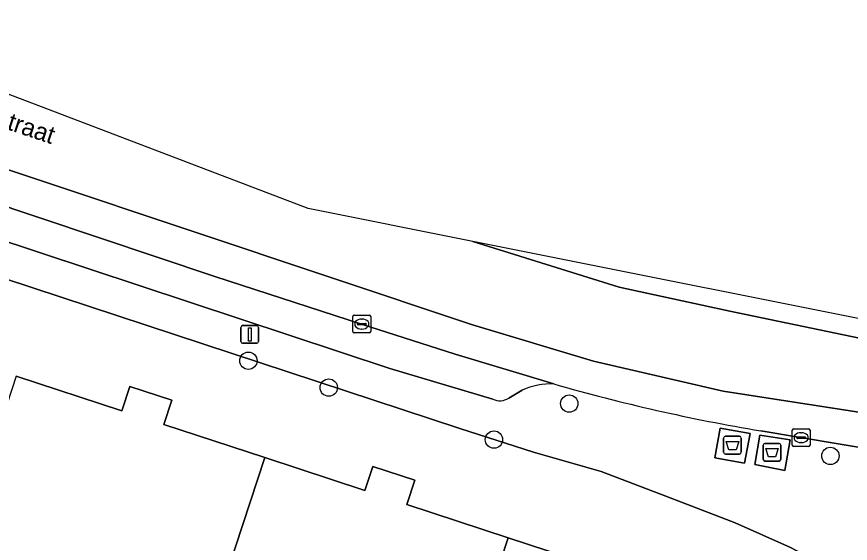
# Model space of a CAD drawing. Extents: x 159960 to 160866, y 382700 to 383354.
# Drawn here: x 160353.88 to 160400.81, y 383314.67 to 383344.33 of the extents above; entities that cross this region are included whole.
import ezdxf

# ---------------------------------------------------------------- set-up
doc = ezdxf.new("R2010")
doc.units = 0
for name, color, linetype in [('IMGEO_Afval_apart_plaats', 7, 'Continuous'), ('IMGEO_Boom', 7, 'Continuous'), ('IMGEO_Erf', 7, 'Continuous'), ('IMGEO_Kolk', 7, 'Continuous'), ('IMGEO_Lichtmast', 7, 'Continuous'), ('IMGEO_Openbare_ruimte_label', 7, 'Continuous'), ('IMGEO_Pand', 7, 'Continuous'), ('IMGEO_Parkeervlak_open', 7, 'Continuous'), ('IMGEO_Rijbaan_lokaal_gesloten', 7, 'Continuous'), ('IMGEO_Voetpad_gesloten', 7, 'Continuous'), ('IMGEO_Voetpad_open', 7, 'Continuous')]:
    doc.layers.add(name, color=color, linetype=linetype)

msp = doc.modelspace()

# ---------------------------------------------------------------- linework, layer by layer
at = {"layer": 'IMGEO_Afval_apart_plaats'}
for p, q in [((160393.681, 383319.796), (160393.681, 383320.596)), ((160393.681, 383320.596), (160393.681, 383319.796)), ((160393.781, 383320.696), (160394.571, 383320.696)), ((160394.571, 383320.696), (160393.781, 383320.696)), ((160394.671, 383320.596), (160394.671, 383319.796)), ((160394.671, 383319.796), (160394.671, 383320.596)), ((160396.009, 383320.294), (160396.799, 383320.294)), ((160396.799, 383320.294), (160396.009, 383320.294)), ((160395.909, 383319.394), (160395.909, 383320.194)), ((160395.909, 383320.194), (160395.909, 383319.394)), ((160396.899, 383320.194), (160396.899, 383319.394)), ((160396.899, 383319.394), (160396.899, 383320.194)), ((160394.571, 383319.696), (160393.781, 383319.696)), ((160393.781, 383319.696), (160394.571, 383319.696)), ((160396.799, 383319.294), (160396.009, 383319.294)), ((160396.009, 383319.294), (160396.799, 383319.294))]:
    msp.add_line(p, q, dxfattribs=at)
for points in [[(160393.824, 383320.41), (160394.528, 383320.41), (160394.379, 383319.94), (160393.973, 383319.94), (160393.824, 383320.41)], [(160396.052, 383320.008), (160396.756, 383320.008), (160396.607, 383319.538), (160396.201, 383319.538), (160396.052, 383320.008)]]:
    msp.add_lwpolyline(points, dxfattribs=at)
for centre, start, end in [((160393.781, 383320.596), 90, 180), ((160393.781, 383320.596), 90, 180), ((160394.571, 383320.596), 0, 90), ((160394.571, 383320.596), 360, 90), ((160396.009, 383320.194), 90, 180), ((160396.009, 383320.194), 90, 180), ((160396.799, 383320.194), 0, 90), ((160396.799, 383320.194), 360, 90), ((160393.781, 383319.796), 180, 270), ((160393.781, 383319.796), 180, 270), ((160394.571, 383319.796), 270, 0), ((160394.571, 383319.796), 270, 0), ((160396.009, 383319.394), 180, 270), ((160396.009, 383319.394), 180, 270), ((160396.799, 383319.394), 270, 0), ((160396.799, 383319.394), 270, 0)]:
    msp.add_arc(centre, 0.1, start, end, dxfattribs=at)
at = {"layer": 'IMGEO_Boom'}
for centre in [(160366.924, 383324.949), (160371.451, 383323.441), (160384.987, 383322.539), (160380.751, 383320.51), (160399.69, 383319.592)]:
    msp.add_circle(centre, 0.489, dxfattribs=at)
at = {"layer": 'IMGEO_Erf'}
for points in [[(160402.939, 383286.98), (160410.517, 383295.827), (160414.865, 383300.708), (160412.947, 383303.057), (160411.638, 383304.574), (160410.927, 383305.287), (160409.42, 383306.607), (160407.85, 383307.867), (160406.277, 383309.095), (160405.453, 383309.675), (160404.287, 383310.442), (160402.42, 383311.607), (160399.782, 383313.197), (160397.451, 383314.436), (160394.323, 383315.825), (160390.43, 383317.329), (160386.792, 383318.704), (160382.972, 383319.807), (160378.836, 383321.134), (160353.138, 383329.606)], [(160353.853, 383324.085), (160359.803, 383322.132), (160360.251, 383323.498), (160362.613, 383322.723), (160362.166, 383321.362), (160367.853, 383319.496), (160373.479, 383317.65), (160373.921, 383318.998), (160376.3, 383318.217), (160375.852, 383316.851), (160381.541, 383314.984), (160398.56, 383309.401)]]:
    msp.add_lwpolyline(points, dxfattribs=at)
at = {"layer": 'IMGEO_Kolk'}
for p, q in [((160372.809, 383326.59), (160372.809, 383327.442)), ((160372.884, 383327.516), (160373.736, 383327.516)), ((160373.81, 383327.442), (160373.81, 383326.59)), ((160373.068, 383327.01), (160373.068, 383327.022)), ((160373.506, 383326.973), (160373.108, 383326.973)), ((160373.111, 383327.059), (160373.509, 383327.059)), ((160373.297, 383327.296), (160373.322, 383327.296)), ((160373.552, 383327.022), (160373.552, 383327.01)), ((160373.736, 383326.516), (160372.884, 383326.516)), ((160373.32, 383326.736), (160373.295, 383326.736)), ((160397.545, 383320.194), (160397.545, 383321.046)), ((160397.62, 383321.12), (160398.472, 383321.12)), ((160398.033, 383320.9), (160398.058, 383320.9)), ((160398.546, 383321.046), (160398.546, 383320.194)), ((160397.804, 383320.614), (160397.804, 383320.626)), ((160398.242, 383320.577), (160397.844, 383320.577)), ((160397.847, 383320.663), (160398.245, 383320.663)), ((160398.056, 383320.34), (160398.031, 383320.34)), ((160398.288, 383320.626), (160398.288, 383320.614)), ((160398.472, 383320.12), (160397.62, 383320.12))]:
    msp.add_line(p, q, dxfattribs=at)
for points in [[(160372.809, 383326.59), (160372.809, 383327.442)], [(160372.884, 383327.516), (160373.736, 383327.516)], [(160373.81, 383327.442), (160373.81, 383326.59)], [(160373.736, 383326.516), (160372.884, 383326.516)], [(160397.545, 383320.194), (160397.545, 383321.046)], [(160397.62, 383321.12), (160398.472, 383321.12)], [(160398.546, 383321.046), (160398.546, 383320.194)], [(160398.472, 383320.12), (160397.62, 383320.12)]]:
    msp.add_lwpolyline(points, dxfattribs=at)
for centre, radius, start, end in [((160372.886, 383327.44), 0.0765, 91.552, 178.448), ((160372.886, 383327.44), 0.0765, 91.552, 178.448), ((160373.734, 383327.44), 0.0765, 1.552, 88.448), ((160373.734, 383327.44), 0.0765, 1.552, 88.448), ((160373.108, 383327.019), 0.0403, 85.8775, 175.7526), ((160373.105, 383327.009), 0.0366, 178.938, 274.7102), ((160373.509, 383327.016), 0.043, 264.8664, 352.4533), ((160373.513, 383327.021), 0.0386, 1.7309, 96.639), ((160372.886, 383326.592), 0.0765, 181.552, 268.448), ((160372.886, 383326.592), 0.0765, 181.552, 268.448), ((160373.734, 383326.592), 0.0765, 271.552, 358.448), ((160373.734, 383326.592), 0.0765, 271.552, 358.448), ((160397.622, 383321.044), 0.0765, 91.552, 178.448), ((160397.622, 383321.044), 0.0765, 91.552, 178.448), ((160398.47, 383321.044), 0.0765, 1.552, 88.448), ((160398.47, 383321.044), 0.0765, 1.552, 88.448), ((160397.844, 383320.623), 0.0403, 85.8775, 175.7526), ((160397.841, 383320.613), 0.0366, 178.938, 274.7102), ((160398.245, 383320.62), 0.043, 264.8664, 352.4533), ((160398.249, 383320.625), 0.0386, 1.7309, 96.639), ((160397.622, 383320.196), 0.0765, 181.552, 268.448), ((160397.622, 383320.196), 0.0765, 181.552, 268.448), ((160398.47, 383320.196), 0.0765, 271.552, 358.448), ((160398.47, 383320.196), 0.0765, 271.552, 358.448)]:
    msp.add_arc(centre, radius, start, end, dxfattribs=at)
for centre, major_axis, ratio, start_param, end_param in [((160373.296, 383327.016), (-0.387, 0.002), 0.722429, 4.712389, 7.853982), ((160373.321, 383327.016), (-0.39, 0.002), 0.717154, 1.570796, 4.712389), ((160398.032, 383320.62), (-0.387, 0.002), 0.722429, 4.712389, 7.853982), ((160398.057, 383320.62), (-0.39, 0.002), 0.717154, 1.570796, 4.712389)]:
    msp.add_ellipse(centre, major_axis=major_axis, ratio=ratio, start_param=start_param, end_param=end_param, dxfattribs=at)
at = {"layer": 'IMGEO_Lichtmast'}
for p, q in [((160366.601, 383326.933), (160367.391, 383326.933)), ((160367.391, 383326.933), (160366.601, 383326.933)), ((160366.501, 383326.033), (160366.501, 383326.833)), ((160366.501, 383326.833), (160366.501, 383326.033)), ((160367.491, 383326.833), (160367.491, 383326.033)), ((160367.491, 383326.033), (160367.491, 383326.833)), ((160367.391, 383325.933), (160366.601, 383325.933)), ((160366.601, 383325.933), (160367.391, 383325.933))]:
    msp.add_line(p, q, dxfattribs=at)
msp.add_lwpolyline([(160366.921, 383326.808), (160367.071, 383326.808), (160367.071, 383326.058), (160366.921, 383326.058), (160366.921, 383326.808)], dxfattribs=at)
for centre, start, end in [((160366.601, 383326.833), 90, 180), ((160366.601, 383326.833), 90, 180), ((160367.391, 383326.833), 0, 90), ((160367.391, 383326.833), 360, 90), ((160366.601, 383326.033), 180, 270), ((160366.601, 383326.033), 180, 270), ((160367.391, 383326.033), 270, 0), ((160367.391, 383326.033), 270, 0)]:
    msp.add_arc(centre, 0.1, start, end, dxfattribs=at)
at = {"layer": 'IMGEO_Pand'}
for points in [[(160367.853, 383319.496), (160362.166, 383321.362), (160362.613, 383322.723), (160360.251, 383323.498), (160359.803, 383322.132), (160353.853, 383324.085), (160350.128, 383312.732), (160354.223, 383311.389), (160352.531, 383306.232), (160358.663, 383304.22), (160360.348, 383309.355), (160364.119, 383308.118)], [(160367.853, 383319.496), (160364.119, 383308.118), (160367.891, 383306.88), (160366.196, 383301.716), (160372.319, 383299.707), (160374.011, 383304.864), (160377.812, 383303.617), (160381.541, 383314.984), (160375.852, 383316.851), (160376.3, 383318.217), (160373.921, 383318.998), (160373.479, 383317.65)], [(160380.984, 383295.282), (160391.318, 383289.269), (160400.376, 383304.832), (160398.885, 383305.7), (160398.05, 383307.847), (160398.56, 383309.401), (160381.541, 383314.984), (160377.812, 383303.617), (160383.829, 383301.643), (160384.096, 383300.63)]]:
    msp.add_lwpolyline(points, close=True, dxfattribs=at)
at = {"layer": 'IMGEO_Parkeervlak_open'}
for points in [[(160338.82, 383338.484), (160338.251, 383336.653), (160374.891, 383324.523), (160380.694, 383322.786)], [(160384.122, 383323.645), (160378.569, 383325.322), (160373.295, 383327.021), (160365.039, 383329.703), (160338.82, 383338.484)], [(160381.583, 383322.837), (160382.344, 383323.294)]]:
    msp.add_lwpolyline(points, dxfattribs=at)
for centre, radius, start, end in [((160383.969, 383319.743), 3.905, 87.7499, 114.5847), ((160381.091, 383323.642), 0.943, 245.1184, 301.4482)]:
    msp.add_arc(centre, radius, start, end, dxfattribs=at)
at = {"layer": 'IMGEO_Rijbaan_lokaal_gesloten'}
for points in [[(160327.31, 383344.334), (160339.019, 383340.519), (160339.411, 383340.388), (160379.541, 383326.968), (160386.351, 383324.937), (160393.65, 383323.244), (160405.05, 383321.475), (160422.132, 383319.19), (160421.928, 383317.329), (160422.565, 383317.249), (160422.888, 383317.208), (160423.763, 383317.136), (160424.079, 383322.77), (160418.682, 383323.85)], [(160339.411, 383340.388), (160338.82, 383338.484), (160365.039, 383329.703), (160373.295, 383327.021), (160378.569, 383325.322), (160384.122, 383323.645)], [(160395.778, 383321.003), (160402.357, 383319.894), (160407.261, 383319.183), (160408.466, 383319.025), (160412.174, 383318.537), (160413.297, 383318.401), (160414.421, 383318.272), (160421.928, 383317.329), (160422.132, 383319.19), (160405.05, 383321.475), (160393.65, 383323.244), (160386.351, 383324.937), (160379.541, 383326.968), (160339.411, 383340.388)], [(160410.425, 383325.501), (160405.947, 383326.397), (160405.882, 383325.735), (160401.333, 383326.227), (160394.038, 383327.743), (160387.808, 383329.096), (160379.561, 383331.676), (160370.285, 383333.532), (160353.298, 383339.998)], [(160379.561, 383331.676), (160387.808, 383329.096), (160394.038, 383327.743), (160401.333, 383326.227), (160405.882, 383325.735), (160405.947, 383326.397), (160379.561, 383331.676)]]:
    msp.add_lwpolyline(points, dxfattribs=at)
msp.add_arc((160412.977, 383423.915), 104.339, 253.94556, 260.5122, dxfattribs=at)
at = {"layer": 'IMGEO_Voetpad_gesloten'}
for points in [[(160395.167, 383320.855), (160393.487, 383321.16), (160393.183, 383319.483), (160394.863, 383319.178)], [(160397.422, 383320.488), (160395.725, 383320.765), (160395.44, 383319.1), (160397.121, 383318.777)]]:
    msp.add_lwpolyline(points, close=True, dxfattribs=at)
at = {"layer": 'IMGEO_Voetpad_open'}
for points in [[(160327.562, 383337.994), (160349.696, 383330.734), (160353.138, 383329.606), (160378.836, 383321.134), (160382.972, 383319.807), (160386.792, 383318.704), (160390.43, 383317.329), (160394.323, 383315.825), (160397.451, 383314.436), (160399.782, 383313.197), (160402.42, 383311.607), (160404.287, 383310.442), (160405.453, 383309.675), (160406.277, 383309.095), (160407.85, 383307.867), (160409.42, 383306.607), (160410.927, 383305.287), (160411.638, 383304.574), (160412.947, 383303.057), (160414.865, 383300.708), (160416.978, 383298.12), (160425.599, 383307.806)], [(160380.694, 383322.786), (160374.891, 383324.523), (160338.251, 383336.653)], [(160382.344, 383323.294), (160381.583, 383322.837)], [(160423.261, 383316.92), (160422.565, 383317.249), (160421.928, 383317.329), (160414.421, 383318.272), (160413.297, 383318.401), (160412.174, 383318.537), (160408.466, 383319.025), (160407.261, 383319.183), (160402.357, 383319.894), (160395.778, 383321.003)]]:
    msp.add_lwpolyline(points, dxfattribs=at)
for points in [[(160395.167, 383320.855), (160394.863, 383319.178), (160393.183, 383319.483), (160393.487, 383321.16)], [(160397.422, 383320.488), (160397.121, 383318.777), (160395.44, 383319.1), (160395.725, 383320.765)]]:
    msp.add_lwpolyline(points, close=True, dxfattribs=at)
for centre, radius, start, end in [((160383.969, 383319.743), 3.905, 87.7499, 114.5847), ((160412.977, 383423.915), 104.339, 253.94556, 260.5122), ((160381.091, 383323.642), 0.943, 245.1184, 301.4482)]:
    msp.add_arc(centre, radius, start, end, dxfattribs=at)

# ---------------------------------------------------------------- texts
at = {"layer": 'IMGEO_Openbare_ruimte_label'}
msp.add_text('Willemstraat', height=1, rotation=341.5107, dxfattribs=at).set_placement((160348.852, 383339.484))

doc.saveas('drawing.dxf')
